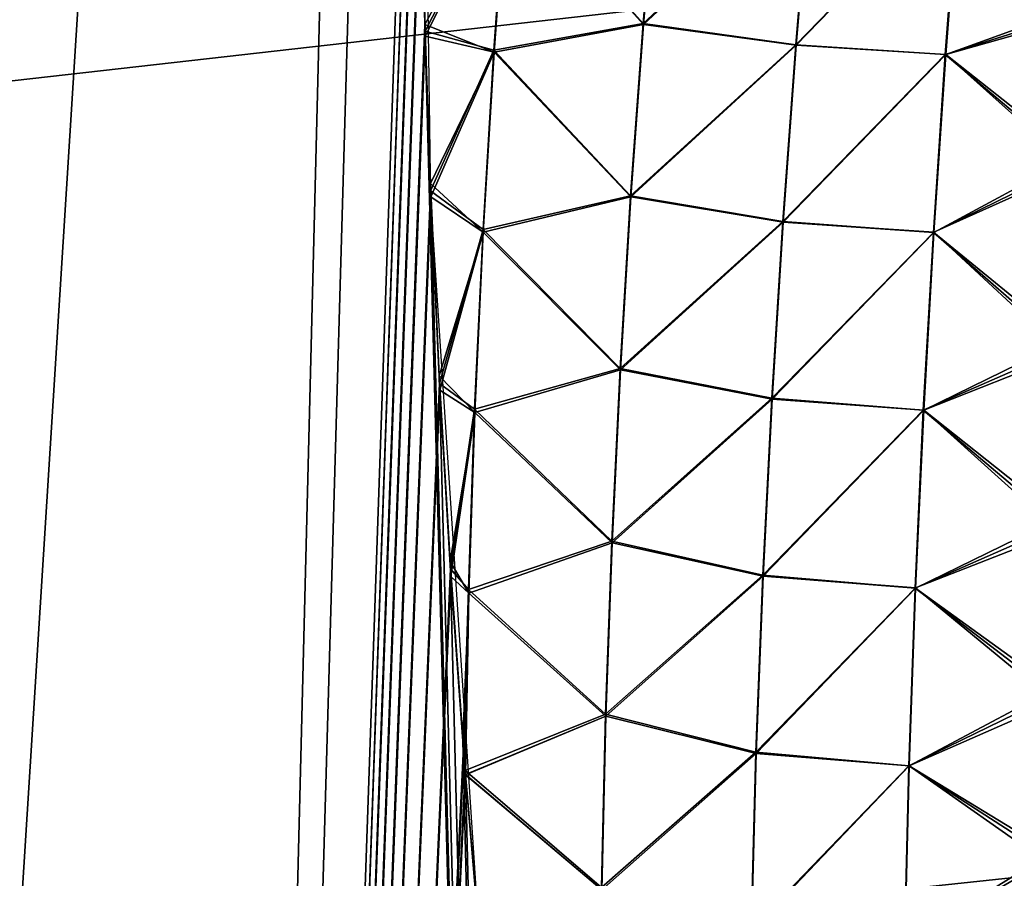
# Model space of a CAD drawing. Header units: millimetres. Extents: x -30.5 to 30.5, y -15 to 54.
# Tile 290 of 616: x 7.161 to 7.505, y -2.022 to -1.722. Entities that reach past the tile are written whole.
import ezdxf

# ---------------------------------------------------------------- set-up
doc = ezdxf.new("R2010")
doc.units = ezdxf.units.MM
doc.header["$LTSCALE"] = 65.185185
for name, color, linetype in [('142', 7, 'CONTINUOUS'), ('144', 7, 'CONTINUOUS'), ('156', 7, 'CONTINUOUS'), ('19', 7, 'CONTINUOUS'), ('20', 7, 'CONTINUOUS'), ('200', 7, 'CONTINUOUS'), ('201', 7, 'CONTINUOUS'), ('23', 7, 'CONTINUOUS'), ('24', 7, 'CONTINUOUS'), ('4', 7, 'CONTINUOUS'), ('6', 7, 'CONTINUOUS')]:
    doc.layers.add(name, color=color, linetype=linetype)

msp = doc.modelspace()

# ---------------------------------------------------------------- linework, layer by layer
at = {"layer": '142', "color": 7, "linetype": 'CONTINUOUS'}
for points in [[(7.3839, -1.66393, 22.31962), (7.37887, -1.72405, 22.32222), (7.33128, -1.67106, 22.30571), (7.3839, -1.66393, 22.31962)], [(7.3839, -1.66393, 22.31962), (7.43736, -1.66959, 22.31961), (7.37887, -1.72405, 22.32222), (7.3839, -1.66393, 22.31962)], [(7.30264, -1.72809, 22.29308), (7.30124, -1.67001, 22.28976), (7.33128, -1.67106, 22.30571), (7.30264, -1.72809, 22.29308)], [(7.43736, -1.66959, 22.31961), (7.43218, -1.73127, 22.3242), (7.37887, -1.72405, 22.32222), (7.43736, -1.66959, 22.31961)], [(7.43736, -1.66959, 22.31961), (7.48914, -1.6724, 22.30518), (7.43218, -1.73127, 22.3242), (7.43736, -1.66959, 22.31961)], [(7.30264, -1.72809, 22.29308), (7.33128, -1.67106, 22.30571), (7.32671, -1.73373, 22.30664), (7.30264, -1.72809, 22.29308)], [(7.33128, -1.67106, 22.30571), (7.37887, -1.72405, 22.32222), (7.32671, -1.73373, 22.30664), (7.33128, -1.67106, 22.30571)], [(7.48914, -1.6724, 22.30518), (7.48438, -1.7345, 22.31171), (7.43218, -1.73127, 22.3242), (7.48914, -1.6724, 22.30518)], [(7.5322, -1.72097, 22.28361), (7.48438, -1.7345, 22.31171), (7.48914, -1.6724, 22.30518), (7.5322, -1.72097, 22.28361)], [(7.5322, -1.72097, 22.28361), (7.52923, -1.77459, 22.29094), (7.48438, -1.7345, 22.31171), (7.5322, -1.72097, 22.28361)], [(7.37887, -1.72405, 22.32222), (7.3745, -1.78427, 22.32505), (7.32671, -1.73373, 22.30664), (7.37887, -1.72405, 22.32222)], [(7.37887, -1.72405, 22.32222), (7.43218, -1.73127, 22.3242), (7.3745, -1.78427, 22.32505), (7.37887, -1.72405, 22.32222)], [(7.30463, -1.78418, 22.2967), (7.30264, -1.72809, 22.29308), (7.32671, -1.73373, 22.30664), (7.30463, -1.78418, 22.2967)], [(7.43218, -1.73127, 22.3242), (7.42765, -1.79301, 22.32905), (7.3745, -1.78427, 22.32505), (7.43218, -1.73127, 22.3242)], [(7.43218, -1.73127, 22.3242), (7.48438, -1.7345, 22.31171), (7.42765, -1.79301, 22.32905), (7.43218, -1.73127, 22.3242)], [(7.30463, -1.78418, 22.2967), (7.32671, -1.73373, 22.30664), (7.32294, -1.79654, 22.30781), (7.30463, -1.78418, 22.2967)], [(7.32671, -1.73373, 22.30664), (7.3745, -1.78427, 22.32505), (7.32294, -1.79654, 22.30781), (7.32671, -1.73373, 22.30664)], [(7.48438, -1.7345, 22.31171), (7.48022, -1.79661, 22.31853), (7.42765, -1.79301, 22.32905), (7.48438, -1.7345, 22.31171)], [(7.52923, -1.77459, 22.29094), (7.48022, -1.79661, 22.31853), (7.48438, -1.7345, 22.31171), (7.52923, -1.77459, 22.29094)], [(7.52923, -1.77459, 22.29094), (7.52621, -1.83916, 22.30013), (7.48022, -1.79661, 22.31853), (7.52923, -1.77459, 22.29094)], [(7.30782, -1.85176, 22.30157), (7.30463, -1.78418, 22.2967), (7.32294, -1.79654, 22.30781), (7.30782, -1.85176, 22.30157)], [(7.3745, -1.78427, 22.32505), (7.37083, -1.84461, 22.3281), (7.32294, -1.79654, 22.30781), (7.3745, -1.78427, 22.32505)], [(7.3745, -1.78427, 22.32505), (7.42765, -1.79301, 22.32905), (7.37083, -1.84461, 22.3281), (7.3745, -1.78427, 22.32505)], [(7.42765, -1.79301, 22.32905), (7.42379, -1.85482, 22.33417), (7.37083, -1.84461, 22.3281), (7.42765, -1.79301, 22.32905)], [(7.42765, -1.79301, 22.32905), (7.48022, -1.79661, 22.31853), (7.42379, -1.85482, 22.33417), (7.42765, -1.79301, 22.32905)], [(7.30782, -1.85176, 22.30157), (7.32294, -1.79654, 22.30781), (7.32, -1.85951, 22.30925), (7.30782, -1.85176, 22.30157)], [(7.32294, -1.79654, 22.30781), (7.37083, -1.84461, 22.3281), (7.32, -1.85951, 22.30925), (7.32294, -1.79654, 22.30781)], [(7.48022, -1.79661, 22.31853), (7.47669, -1.85872, 22.32567), (7.42379, -1.85482, 22.33417), (7.48022, -1.79661, 22.31853)], [(7.52621, -1.83916, 22.30013), (7.47669, -1.85872, 22.32567), (7.48022, -1.79661, 22.31853), (7.52621, -1.83916, 22.30013)], [(7.52621, -1.83916, 22.30013), (7.5239, -1.90125, 22.30936), (7.47669, -1.85872, 22.32567), (7.52621, -1.83916, 22.30013)], [(7.37083, -1.84461, 22.3281), (7.36789, -1.90504, 22.33141), (7.32, -1.85951, 22.30925), (7.37083, -1.84461, 22.3281)], [(7.37083, -1.84461, 22.3281), (7.42379, -1.85482, 22.33417), (7.36789, -1.90504, 22.33141), (7.37083, -1.84461, 22.3281)], [(7.31165, -1.91676, 22.30678), (7.30782, -1.85176, 22.30157), (7.32, -1.85951, 22.30925), (7.31165, -1.91676, 22.30678)], [(7.42379, -1.85482, 22.33417), (7.42063, -1.91667, 22.33956), (7.36789, -1.90504, 22.33141), (7.42379, -1.85482, 22.33417)], [(7.42379, -1.85482, 22.33417), (7.47669, -1.85872, 22.32567), (7.42063, -1.91667, 22.33956), (7.42379, -1.85482, 22.33417)], [(7.31165, -1.91676, 22.30678), (7.32, -1.85951, 22.30925), (7.31791, -1.92262, 22.31097), (7.31165, -1.91676, 22.30678)], [(7.32, -1.85951, 22.30925), (7.36789, -1.90504, 22.33141), (7.31791, -1.92262, 22.31097), (7.32, -1.85951, 22.30925)], [(7.47669, -1.85872, 22.32567), (7.4738, -1.92082, 22.33312), (7.42063, -1.91667, 22.33956), (7.47669, -1.85872, 22.32567)], [(7.5239, -1.90125, 22.30936), (7.4738, -1.92082, 22.33312), (7.47669, -1.85872, 22.32567), (7.5239, -1.90125, 22.30936)], [(7.5239, -1.90125, 22.30936), (7.52227, -1.96074, 22.31858), (7.4738, -1.92082, 22.33312), (7.5239, -1.90125, 22.30936)], [(7.36789, -1.90504, 22.33141), (7.36571, -1.96558, 22.335), (7.31791, -1.92262, 22.31097), (7.36789, -1.90504, 22.33141)], [(7.36789, -1.90504, 22.33141), (7.42063, -1.91667, 22.33956), (7.36571, -1.96558, 22.335), (7.36789, -1.90504, 22.33141)], [(7.31619, -1.97905, 22.31234), (7.31165, -1.91676, 22.30678), (7.31791, -1.92262, 22.31097), (7.31619, -1.97905, 22.31234)], [(7.42063, -1.91667, 22.33956), (7.41822, -1.97858, 22.34527), (7.36571, -1.96558, 22.335), (7.42063, -1.91667, 22.33956)], [(7.42063, -1.91667, 22.33956), (7.4738, -1.92082, 22.33312), (7.41822, -1.97858, 22.34527), (7.42063, -1.91667, 22.33956)], [(7.4738, -1.92082, 22.33312), (7.47161, -1.98289, 22.34093), (7.41822, -1.97858, 22.34527), (7.4738, -1.92082, 22.33312)], [(7.52227, -1.96074, 22.31858), (7.47161, -1.98289, 22.34093), (7.4738, -1.92082, 22.33312), (7.52227, -1.96074, 22.31858)], [(7.31675, -1.98601, 22.313), (7.31619, -1.97905, 22.31234), (7.31791, -1.92262, 22.31097), (7.31675, -1.98601, 22.313)], [(7.36571, -1.96558, 22.335), (7.31675, -1.98601, 22.313), (7.31791, -1.92262, 22.31097), (7.36571, -1.96558, 22.335)], [(7.52227, -1.96074, 22.31858), (7.52127, -2.01786, 22.32782), (7.47161, -1.98289, 22.34093), (7.52227, -1.96074, 22.31858)], [(7.31675, -1.98601, 22.313), (7.36571, -1.96558, 22.335), (7.36433, -2.02621, 22.33887), (7.31675, -1.98601, 22.313)], [(7.36571, -1.96558, 22.335), (7.41822, -1.97858, 22.34527), (7.36433, -2.02621, 22.33887), (7.36571, -1.96558, 22.335)], [(7.41822, -1.97858, 22.34527), (7.41659, -2.04053, 22.3513), (7.36433, -2.02621, 22.33887), (7.41822, -1.97858, 22.34527)], [(7.41822, -1.97858, 22.34527), (7.47161, -1.98289, 22.34093), (7.41659, -2.04053, 22.3513), (7.41822, -1.97858, 22.34527)], [(7.47161, -1.98289, 22.34093), (7.47013, -2.04492, 22.3491), (7.41659, -2.04053, 22.3513), (7.47161, -1.98289, 22.34093)], [(7.52127, -2.01786, 22.32782), (7.47013, -2.04492, 22.3491), (7.47161, -1.98289, 22.34093), (7.52127, -2.01786, 22.32782)], [(7.32131, -2.03888, 22.31822), (7.31675, -1.98601, 22.313), (7.36433, -2.02621, 22.33887), (7.32131, -2.03888, 22.31822)], [(7.52127, -2.01786, 22.32782), (7.52085, -2.0728, 22.33708), (7.47013, -2.04492, 22.3491), (7.52127, -2.01786, 22.32782)]]:
    msp.add_3dface(points, dxfattribs=at)
at = {"layer": '144', "color": 7, "linetype": 'CONTINUOUS'}
for points in [[(7.30115, -1.6668, 27.11043), (7.30253, -1.72406, 27.10716), (7.33128, -1.67106, 27.09429), (7.30115, -1.6668, 27.11043)], [(7.3839, -1.66392, 27.08038), (7.33128, -1.67106, 27.09429), (7.37887, -1.72404, 27.07778), (7.3839, -1.66392, 27.08038)], [(7.3839, -1.66392, 27.08038), (7.37887, -1.72404, 27.07778), (7.43736, -1.66959, 27.08039), (7.3839, -1.66392, 27.08038)], [(7.43736, -1.66959, 27.08039), (7.37887, -1.72404, 27.07778), (7.43218, -1.73127, 27.0758), (7.43736, -1.66959, 27.08039)], [(7.43736, -1.66959, 27.08039), (7.43218, -1.73127, 27.0758), (7.48914, -1.6724, 27.09482), (7.43736, -1.66959, 27.08039)], [(7.33128, -1.67106, 27.09429), (7.30253, -1.72406, 27.10716), (7.32671, -1.73372, 27.09336), (7.33128, -1.67106, 27.09429)], [(7.33128, -1.67106, 27.09429), (7.32671, -1.73372, 27.09336), (7.37887, -1.72404, 27.07778), (7.33128, -1.67106, 27.09429)], [(7.48914, -1.6724, 27.09482), (7.43218, -1.73127, 27.0758), (7.48438, -1.73451, 27.08829), (7.48914, -1.6724, 27.09482)], [(7.53243, -1.71712, 27.11691), (7.48914, -1.6724, 27.09482), (7.48438, -1.73451, 27.08829), (7.53243, -1.71712, 27.11691)], [(7.52946, -1.77016, 27.10967), (7.53243, -1.71712, 27.11691), (7.48438, -1.73451, 27.08829), (7.52946, -1.77016, 27.10967)], [(7.30253, -1.72406, 27.10716), (7.30446, -1.77955, 27.10361), (7.32671, -1.73372, 27.09336), (7.30253, -1.72406, 27.10716)], [(7.37887, -1.72404, 27.07778), (7.32671, -1.73372, 27.09336), (7.3745, -1.78427, 27.07495), (7.37887, -1.72404, 27.07778)], [(7.37887, -1.72404, 27.07778), (7.3745, -1.78427, 27.07495), (7.43218, -1.73127, 27.0758), (7.37887, -1.72404, 27.07778)], [(7.43218, -1.73127, 27.0758), (7.3745, -1.78427, 27.07495), (7.42765, -1.79302, 27.07095), (7.43218, -1.73127, 27.0758)], [(7.43218, -1.73127, 27.0758), (7.42765, -1.79302, 27.07095), (7.48438, -1.73451, 27.08829), (7.43218, -1.73127, 27.0758)], [(7.32671, -1.73372, 27.09336), (7.30446, -1.77955, 27.10361), (7.32294, -1.79654, 27.09219), (7.32671, -1.73372, 27.09336)], [(7.32671, -1.73372, 27.09336), (7.32294, -1.79654, 27.09219), (7.3745, -1.78427, 27.07495), (7.32671, -1.73372, 27.09336)], [(7.48438, -1.73451, 27.08829), (7.42765, -1.79302, 27.07095), (7.48022, -1.79662, 27.08147), (7.48438, -1.73451, 27.08829)], [(7.52946, -1.77016, 27.10967), (7.48438, -1.73451, 27.08829), (7.48022, -1.79662, 27.08147), (7.52946, -1.77016, 27.10967)], [(7.52641, -1.83435, 27.10057), (7.52946, -1.77016, 27.10967), (7.48022, -1.79662, 27.08147), (7.52641, -1.83435, 27.10057)], [(7.30446, -1.77955, 27.10361), (7.30754, -1.84673, 27.09882), (7.32294, -1.79654, 27.09219), (7.30446, -1.77955, 27.10361)], [(7.3745, -1.78427, 27.07495), (7.32294, -1.79654, 27.09219), (7.37083, -1.8446, 27.0719), (7.3745, -1.78427, 27.07495)], [(7.3745, -1.78427, 27.07495), (7.37083, -1.8446, 27.0719), (7.42765, -1.79302, 27.07095), (7.3745, -1.78427, 27.07495)], [(7.42765, -1.79302, 27.07095), (7.37083, -1.8446, 27.0719), (7.42379, -1.85483, 27.06583), (7.42765, -1.79302, 27.07095)], [(7.42765, -1.79302, 27.07095), (7.42379, -1.85483, 27.06583), (7.48022, -1.79662, 27.08147), (7.42765, -1.79302, 27.07095)], [(7.32294, -1.79654, 27.09219), (7.30754, -1.84673, 27.09882), (7.32, -1.8595, 27.09075), (7.32294, -1.79654, 27.09219)], [(7.32294, -1.79654, 27.09219), (7.32, -1.8595, 27.09075), (7.37083, -1.8446, 27.0719), (7.32294, -1.79654, 27.09219)], [(7.48022, -1.79662, 27.08147), (7.42379, -1.85483, 27.06583), (7.47668, -1.85873, 27.07433), (7.48022, -1.79662, 27.08147)], [(7.52641, -1.83435, 27.10057), (7.48022, -1.79662, 27.08147), (7.47668, -1.85873, 27.07433), (7.52641, -1.83435, 27.10057)], [(7.52407, -1.89634, 27.09139), (7.52641, -1.83435, 27.10057), (7.47668, -1.85873, 27.07433), (7.52407, -1.89634, 27.09139)], [(7.37083, -1.8446, 27.0719), (7.32, -1.8595, 27.09075), (7.36789, -1.90504, 27.06859), (7.37083, -1.8446, 27.0719)], [(7.37083, -1.8446, 27.0719), (7.36789, -1.90504, 27.06859), (7.42379, -1.85483, 27.06583), (7.37083, -1.8446, 27.0719)], [(7.30754, -1.84673, 27.09882), (7.31133, -1.91161, 27.09365), (7.32, -1.8595, 27.09075), (7.30754, -1.84673, 27.09882)], [(7.42379, -1.85483, 27.06583), (7.36789, -1.90504, 27.06859), (7.42063, -1.91669, 27.06044), (7.42379, -1.85483, 27.06583)], [(7.42379, -1.85483, 27.06583), (7.42063, -1.91669, 27.06044), (7.47668, -1.85873, 27.07433), (7.42379, -1.85483, 27.06583)], [(7.32, -1.8595, 27.09075), (7.31133, -1.91161, 27.09365), (7.31791, -1.92262, 27.08903), (7.32, -1.8595, 27.09075)], [(7.32, -1.8595, 27.09075), (7.31791, -1.92262, 27.08903), (7.36789, -1.90504, 27.06859), (7.32, -1.8595, 27.09075)], [(7.47668, -1.85873, 27.07433), (7.42063, -1.91669, 27.06044), (7.4738, -1.92083, 27.06688), (7.47668, -1.85873, 27.07433)], [(7.52407, -1.89634, 27.09139), (7.47668, -1.85873, 27.07433), (7.4738, -1.92083, 27.06688), (7.52407, -1.89634, 27.09139)], [(7.52238, -1.95598, 27.08217), (7.52407, -1.89634, 27.09139), (7.4738, -1.92083, 27.06688), (7.52238, -1.95598, 27.08217)], [(7.36789, -1.90504, 27.06859), (7.31791, -1.92262, 27.08903), (7.36571, -1.96557, 27.065), (7.36789, -1.90504, 27.06859)], [(7.36789, -1.90504, 27.06859), (7.36571, -1.96557, 27.065), (7.42063, -1.91669, 27.06044), (7.36789, -1.90504, 27.06859)], [(7.31133, -1.91161, 27.09365), (7.31581, -1.97407, 27.08811), (7.31791, -1.92262, 27.08903), (7.31133, -1.91161, 27.09365)], [(7.42063, -1.91669, 27.06044), (7.36571, -1.96557, 27.065), (7.41822, -1.97859, 27.05473), (7.42063, -1.91669, 27.06044)], [(7.42063, -1.91669, 27.06044), (7.41822, -1.97859, 27.05473), (7.4738, -1.92083, 27.06688), (7.42063, -1.91669, 27.06044)], [(7.4738, -1.92083, 27.06688), (7.41822, -1.97859, 27.05473), (7.47161, -1.9829, 27.05907), (7.4738, -1.92083, 27.06688)], [(7.52238, -1.95598, 27.08217), (7.4738, -1.92083, 27.06688), (7.47161, -1.9829, 27.05907), (7.52238, -1.95598, 27.08217)], [(7.31581, -1.97407, 27.08811), (7.31676, -1.98609, 27.08699), (7.31791, -1.92262, 27.08903), (7.31581, -1.97407, 27.08811)], [(7.31791, -1.92262, 27.08903), (7.31676, -1.98609, 27.08699), (7.36571, -1.96557, 27.065), (7.31791, -1.92262, 27.08903)], [(7.52133, -2.01318, 27.07295), (7.52238, -1.95598, 27.08217), (7.47161, -1.9829, 27.05907), (7.52133, -2.01318, 27.07295)], [(7.36571, -1.96557, 27.065), (7.31676, -1.98609, 27.08699), (7.36433, -2.02621, 27.06113), (7.36571, -1.96557, 27.065)], [(7.36571, -1.96557, 27.065), (7.36433, -2.02621, 27.06113), (7.41822, -1.97859, 27.05473), (7.36571, -1.96557, 27.065)], [(7.41822, -1.97859, 27.05473), (7.36433, -2.02621, 27.06113), (7.41658, -2.04054, 27.0487), (7.41822, -1.97859, 27.05473)], [(7.41822, -1.97859, 27.05473), (7.41658, -2.04054, 27.0487), (7.47161, -1.9829, 27.05907), (7.41822, -1.97859, 27.05473)], [(7.47161, -1.9829, 27.05907), (7.41658, -2.04054, 27.0487), (7.47013, -2.04493, 27.0509), (7.47161, -1.9829, 27.05907)], [(7.52133, -2.01318, 27.07295), (7.47161, -1.9829, 27.05907), (7.47013, -2.04493, 27.0509), (7.52133, -2.01318, 27.07295)], [(7.31676, -1.98609, 27.08699), (7.32084, -2.03398, 27.0823), (7.36433, -2.02621, 27.06113), (7.31676, -1.98609, 27.08699)], [(7.52087, -2.06795, 27.06375), (7.52133, -2.01318, 27.07295), (7.47013, -2.04493, 27.0509), (7.52087, -2.06795, 27.06375)]]:
    msp.add_3dface(points, dxfattribs=at)
at = {"layer": '156', "color": 7, "linetype": 'CONTINUOUS'}
for points in [[(7.38376, -1.66368, -10.18041), (7.37873, -1.72372, -10.17782), (7.33117, -1.67052, -10.19436), (7.38376, -1.66368, -10.18041)], [(7.38376, -1.66368, -10.18041), (7.43722, -1.66944, -10.18038), (7.37873, -1.72372, -10.17782), (7.38376, -1.66368, -10.18041)], [(7.3026, -1.72639, -10.20702), (7.30119, -1.66876, -10.21032), (7.33117, -1.67052, -10.19436), (7.3026, -1.72639, -10.20702)], [(7.43722, -1.66944, -10.18038), (7.43204, -1.73107, -10.17579), (7.37873, -1.72372, -10.17782), (7.43722, -1.66944, -10.18038)], [(7.43722, -1.66944, -10.18038), (7.48899, -1.6724, -10.19476), (7.43204, -1.73107, -10.17579), (7.43722, -1.66944, -10.18038)], [(7.3026, -1.72639, -10.20702), (7.33117, -1.67052, -10.19436), (7.32662, -1.733, -10.19344), (7.3026, -1.72639, -10.20702)], [(7.33117, -1.67052, -10.19436), (7.37873, -1.72372, -10.17782), (7.32662, -1.733, -10.19344), (7.33117, -1.67052, -10.19436)], [(7.48899, -1.6724, -10.19476), (7.48423, -1.73451, -10.18823), (7.43204, -1.73107, -10.17579), (7.48899, -1.6724, -10.19476)], [(7.48899, -1.6724, -10.19476), (7.5323, -1.71935, -10.21661), (7.48423, -1.73451, -10.18823), (7.48899, -1.6724, -10.19476)], [(7.5323, -1.71935, -10.21661), (7.52933, -1.7726, -10.20934), (7.48423, -1.73451, -10.18823), (7.5323, -1.71935, -10.21661)], [(7.37873, -1.72372, -10.17782), (7.37437, -1.78386, -10.17501), (7.32662, -1.733, -10.19344), (7.37873, -1.72372, -10.17782)], [(7.37873, -1.72372, -10.17782), (7.43204, -1.73107, -10.17579), (7.37437, -1.78386, -10.17501), (7.37873, -1.72372, -10.17782)], [(7.30456, -1.78211, -10.20344), (7.3026, -1.72639, -10.20702), (7.32662, -1.733, -10.19344), (7.30456, -1.78211, -10.20344)], [(7.43204, -1.73107, -10.17579), (7.4275, -1.79277, -10.17096), (7.37437, -1.78386, -10.17501), (7.43204, -1.73107, -10.17579)], [(7.43204, -1.73107, -10.17579), (7.48423, -1.73451, -10.18823), (7.4275, -1.79277, -10.17096), (7.43204, -1.73107, -10.17579)], [(7.30456, -1.78211, -10.20344), (7.32662, -1.733, -10.19344), (7.32285, -1.79563, -10.19228), (7.30456, -1.78211, -10.20344)], [(7.32662, -1.733, -10.19344), (7.37437, -1.78386, -10.17501), (7.32285, -1.79563, -10.19228), (7.32662, -1.733, -10.19344)], [(7.48423, -1.73451, -10.18823), (7.48007, -1.79662, -10.18141), (7.4275, -1.79277, -10.17096), (7.48423, -1.73451, -10.18823)], [(7.48423, -1.73451, -10.18823), (7.52933, -1.7726, -10.20934), (7.48007, -1.79662, -10.18141), (7.48423, -1.73451, -10.18823)], [(7.52933, -1.7726, -10.20934), (7.5263, -1.8369, -10.2002), (7.48007, -1.79662, -10.18141), (7.52933, -1.7726, -10.20934)], [(7.30768, -1.84939, -10.19862), (7.30456, -1.78211, -10.20344), (7.32285, -1.79563, -10.19228), (7.30768, -1.84939, -10.19862)], [(7.37437, -1.78386, -10.17501), (7.3707, -1.84412, -10.17196), (7.32285, -1.79563, -10.19228), (7.37437, -1.78386, -10.17501)], [(7.37437, -1.78386, -10.17501), (7.4275, -1.79277, -10.17096), (7.3707, -1.84412, -10.17196), (7.37437, -1.78386, -10.17501)], [(7.4275, -1.79277, -10.17096), (7.42364, -1.85453, -10.16585), (7.3707, -1.84412, -10.17196), (7.4275, -1.79277, -10.17096)], [(7.4275, -1.79277, -10.17096), (7.48007, -1.79662, -10.18141), (7.42364, -1.85453, -10.16585), (7.4275, -1.79277, -10.17096)], [(7.30768, -1.84939, -10.19862), (7.32285, -1.79563, -10.19228), (7.3199, -1.85841, -10.19086), (7.30768, -1.84939, -10.19862)], [(7.32285, -1.79563, -10.19228), (7.3707, -1.84412, -10.17196), (7.3199, -1.85841, -10.19086), (7.32285, -1.79563, -10.19228)], [(7.48007, -1.79662, -10.18141), (7.47653, -1.85874, -10.17428), (7.42364, -1.85453, -10.16585), (7.48007, -1.79662, -10.18141)], [(7.48007, -1.79662, -10.18141), (7.5263, -1.8369, -10.2002), (7.47653, -1.85874, -10.17428), (7.48007, -1.79662, -10.18141)], [(7.5263, -1.8369, -10.2002), (7.52399, -1.89877, -10.19102), (7.47653, -1.85874, -10.17428), (7.5263, -1.8369, -10.2002)], [(7.3707, -1.84412, -10.17196), (7.36776, -1.90447, -10.16866), (7.3199, -1.85841, -10.19086), (7.3707, -1.84412, -10.17196)], [(7.3707, -1.84412, -10.17196), (7.42364, -1.85453, -10.16585), (7.36776, -1.90447, -10.16866), (7.3707, -1.84412, -10.17196)], [(7.3115, -1.91416, -10.19343), (7.30768, -1.84939, -10.19862), (7.3199, -1.85841, -10.19086), (7.3115, -1.91416, -10.19343)], [(7.42364, -1.85453, -10.16585), (7.42048, -1.91634, -10.16047), (7.36776, -1.90447, -10.16866), (7.42364, -1.85453, -10.16585)], [(7.42364, -1.85453, -10.16585), (7.47653, -1.85874, -10.17428), (7.42048, -1.91634, -10.16047), (7.42364, -1.85453, -10.16585)], [(7.3115, -1.91416, -10.19343), (7.3199, -1.85841, -10.19086), (7.31781, -1.92134, -10.18915), (7.3115, -1.91416, -10.19343)], [(7.3199, -1.85841, -10.19086), (7.36776, -1.90447, -10.16866), (7.31781, -1.92134, -10.18915), (7.3199, -1.85841, -10.19086)], [(7.47653, -1.85874, -10.17428), (7.47365, -1.92084, -10.16683), (7.42048, -1.91634, -10.16047), (7.47653, -1.85874, -10.17428)], [(7.47653, -1.85874, -10.17428), (7.52399, -1.89877, -10.19102), (7.47365, -1.92084, -10.16683), (7.47653, -1.85874, -10.17428)], [(7.52399, -1.89877, -10.19102), (7.52233, -1.95815, -10.18183), (7.47365, -1.92084, -10.16683), (7.52399, -1.89877, -10.19102)], [(7.36776, -1.90447, -10.16866), (7.36557, -1.96492, -10.16509), (7.31781, -1.92134, -10.18915), (7.36776, -1.90447, -10.16866)], [(7.36776, -1.90447, -10.16866), (7.42048, -1.91634, -10.16047), (7.36557, -1.96492, -10.16509), (7.36776, -1.90447, -10.16866)], [(7.31599, -1.97634, -10.1879), (7.3115, -1.91416, -10.19343), (7.31781, -1.92134, -10.18915), (7.31599, -1.97634, -10.1879)], [(7.42048, -1.91634, -10.16047), (7.41807, -1.9782, -10.15478), (7.36557, -1.96492, -10.16509), (7.42048, -1.91634, -10.16047)], [(7.42048, -1.91634, -10.16047), (7.47365, -1.92084, -10.16683), (7.41807, -1.9782, -10.15478), (7.42048, -1.91634, -10.16047)], [(7.31664, -1.98457, -10.18713), (7.31599, -1.97634, -10.1879), (7.31781, -1.92134, -10.18915), (7.31664, -1.98457, -10.18713)], [(7.36557, -1.96492, -10.16509), (7.31664, -1.98457, -10.18713), (7.31781, -1.92134, -10.18915), (7.36557, -1.96492, -10.16509)], [(7.47365, -1.92084, -10.16683), (7.47145, -1.98291, -10.15904), (7.41807, -1.9782, -10.15478), (7.47365, -1.92084, -10.16683)], [(7.47365, -1.92084, -10.16683), (7.52233, -1.95815, -10.18183), (7.47145, -1.98291, -10.15904), (7.47365, -1.92084, -10.16683)], [(7.52233, -1.95815, -10.18183), (7.5213, -2.01507, -10.17264), (7.47145, -1.98291, -10.15904), (7.52233, -1.95815, -10.18183)], [(7.31664, -1.98457, -10.18713), (7.36557, -1.96492, -10.16509), (7.36419, -2.02548, -10.16123), (7.31664, -1.98457, -10.18713)], [(7.36557, -1.96492, -10.16509), (7.41807, -1.9782, -10.15478), (7.36419, -2.02548, -10.16123), (7.36557, -1.96492, -10.16509)], [(7.41807, -1.9782, -10.15478), (7.41643, -2.0401, -10.14876), (7.36419, -2.02548, -10.16123), (7.41807, -1.9782, -10.15478)], [(7.41807, -1.9782, -10.15478), (7.47145, -1.98291, -10.15904), (7.41643, -2.0401, -10.14876), (7.41807, -1.9782, -10.15478)], [(7.47145, -1.98291, -10.15904), (7.46997, -2.04495, -10.15087), (7.41643, -2.0401, -10.14876), (7.47145, -1.98291, -10.15904)], [(7.47145, -1.98291, -10.15904), (7.5213, -2.01507, -10.17264), (7.46997, -2.04495, -10.15087), (7.47145, -1.98291, -10.15904)], [(7.32102, -2.03596, -10.1821), (7.31664, -1.98457, -10.18713), (7.36419, -2.02548, -10.16123), (7.32102, -2.03596, -10.1821)], [(7.5213, -2.01507, -10.17264), (7.52086, -2.0695, -10.16349), (7.46997, -2.04495, -10.15087), (7.5213, -2.01507, -10.17264)]]:
    msp.add_3dface(points, dxfattribs=at)
at = {"layer": '19', "color": 7, "linetype": 'CONTINUOUS'}
for points in [[(7.32193, 0.51745, -5.31236), (6.95704, 0.51745, -5.11627), (7.19599, -4.5003, -5.44036), (7.32193, 0.51745, -5.31236)], [(7.19599, -4.5003, -5.44036), (6.95704, 0.51745, -5.11627), (7.0064, -4.5003, -5.33419), (7.19599, -4.5003, -5.44036)], [(7.31121, -0.48041, -5.34682), (7.32193, 0.51745, -5.31236), (7.19599, -4.5003, -5.44036), (7.31121, -0.48041, -5.34682)], [(7.30039, -1.4843, -5.38151), (7.31121, -0.48041, -5.34682), (7.19599, -4.5003, -5.44036), (7.30039, -1.4843, -5.38151)], [(7.30467, -1.78503, -5.39675), (7.30039, -1.4843, -5.38151), (7.19599, -4.5003, -5.44036), (7.30467, -1.78503, -5.39675)], [(7.37667, -4.5003, -5.56109), (7.30467, -1.78503, -5.39675), (7.19599, -4.5003, -5.44036), (7.37667, -4.5003, -5.56109)], [(7.3214, -2.03983, -5.41832), (7.30467, -1.78503, -5.39675), (7.37667, -4.5003, -5.56109), (7.3214, -2.03983, -5.41832)]]:
    msp.add_3dface(points, dxfattribs=at)
at = {"layer": '20', "color": 7, "linetype": 'CONTINUOUS'}
for points in [[(7.32193, 0.51745, 27.18764), (6.95704, 0.51745, 27.38373), (7.19599, -4.5003, 27.05964), (7.32193, 0.51745, 27.18764)], [(7.19599, -4.5003, 27.05964), (6.95704, 0.51745, 27.38373), (7.0064, -4.5003, 27.16581), (7.19599, -4.5003, 27.05964)], [(7.31121, -0.48042, 27.15318), (7.32193, 0.51745, 27.18764), (7.19599, -4.5003, 27.05964), (7.31121, -0.48042, 27.15318)], [(7.30039, -1.4843, 27.11849), (7.31121, -0.48042, 27.15318), (7.19599, -4.5003, 27.05964), (7.30039, -1.4843, 27.11849)], [(7.30009, -1.54688, 27.11608), (7.30039, -1.4843, 27.11849), (7.19599, -4.5003, 27.05964), (7.30009, -1.54688, 27.11608)], [(7.30035, -1.60772, 27.1134), (7.30009, -1.54688, 27.11608), (7.19599, -4.5003, 27.05964), (7.30035, -1.60772, 27.1134)], [(7.30115, -1.6668, 27.11043), (7.30035, -1.60772, 27.1134), (7.19599, -4.5003, 27.05964), (7.30115, -1.6668, 27.11043)], [(7.30253, -1.72406, 27.10716), (7.30115, -1.6668, 27.11043), (7.19599, -4.5003, 27.05964), (7.30253, -1.72406, 27.10716)], [(7.37667, -4.5003, 26.93891), (7.30253, -1.72406, 27.10716), (7.19599, -4.5003, 27.05964), (7.37667, -4.5003, 26.93891)], [(7.30446, -1.77955, 27.10361), (7.30253, -1.72406, 27.10716), (7.37667, -4.5003, 26.93891), (7.30446, -1.77955, 27.10361)], [(7.30754, -1.84673, 27.09882), (7.30446, -1.77955, 27.10361), (7.37667, -4.5003, 26.93891), (7.30754, -1.84673, 27.09882)], [(7.31133, -1.91161, 27.09365), (7.30754, -1.84673, 27.09882), (7.37667, -4.5003, 26.93891), (7.31133, -1.91161, 27.09365)], [(7.31581, -1.97407, 27.08811), (7.31133, -1.91161, 27.09365), (7.37667, -4.5003, 26.93891), (7.31581, -1.97407, 27.08811)], [(7.31676, -1.98609, 27.08699), (7.31581, -1.97407, 27.08811), (7.37667, -4.5003, 26.93891), (7.31676, -1.98609, 27.08699)], [(7.32084, -2.03398, 27.0823), (7.31676, -1.98609, 27.08699), (7.37667, -4.5003, 26.93891), (7.32084, -2.03398, 27.0823)]]:
    msp.add_3dface(points, dxfattribs=at)
at = {"layer": '200', "linetype": 'CONTINUOUS'}
for points in [[(-15.4814, -0.39891, 55), (30.3236, -6, 55), (-15.45, 0, 55), (-15.4814, -0.39891, 55)], [(17.21202, -2.4252, 55), (16.84234, -2.27207, 55), (-15.45, 0, 55), (17.21202, -2.4252, 55)], [(16.84234, -2.27207, 55), (16.50116, -2.063, 55), (-15.45, 0, 55), (16.84234, -2.27207, 55)], [(16.50116, -2.063, 55), (16.19689, -1.80313, 55), (-15.45, 0, 55), (16.50116, -2.063, 55)], [(16.19689, -1.80313, 55), (15.93702, -1.49886, 55), (-15.45, 0, 55), (16.19689, -1.80313, 55)], [(30.3236, -6, 55), (17.21202, -2.4252, 55), (-15.45, 0, 55), (30.3236, -6, 55)], [(-15.57481, -0.788, 55), (30.3236, -6, 55), (-15.4814, -0.39891, 55), (-15.57481, -0.788, 55)], [(-15.72794, -1.15769, 55), (30.3236, -6, 55), (-15.57481, -0.788, 55), (-15.72794, -1.15769, 55)], [(-15.93702, -1.49886, 55), (30.3236, -6, 55), (-15.72794, -1.15769, 55), (-15.93702, -1.49886, 55)], [(-16.19689, -1.80313, 55), (30.3236, -6, 55), (-15.93702, -1.49886, 55), (-16.19689, -1.80313, 55)], [(-16.50116, -2.063, 55), (30.3236, -6, 55), (-16.19689, -1.80313, 55), (-16.50116, -2.063, 55)]]:
    msp.add_3dface(points, dxfattribs=at)
at = {"layer": '201', "linetype": 'CONTINUOUS'}
for points in [[(15.4814, -0.39891, -55), (-30.3236, -6, -55), (15.45, 0, -55), (15.4814, -0.39891, -55)], [(-30.3236, -6, -55), (-17.21202, -2.4252, -55), (15.45, 0, -55), (-30.3236, -6, -55)], [(-17.21202, -2.4252, -55), (-16.84234, -2.27207, -55), (15.45, 0, -55), (-17.21202, -2.4252, -55)], [(-16.84234, -2.27207, -55), (-16.50116, -2.063, -55), (15.45, 0, -55), (-16.84234, -2.27207, -55)], [(-16.50116, -2.063, -55), (-16.19689, -1.80313, -55), (15.45, 0, -55), (-16.50116, -2.063, -55)], [(-16.19689, -1.80313, -55), (-15.93702, -1.49886, -55), (15.45, 0, -55), (-16.19689, -1.80313, -55)], [(15.57481, -0.788, -55), (-30.3236, -6, -55), (15.4814, -0.39891, -55), (15.57481, -0.788, -55)], [(15.72794, -1.15769, -55), (-30.3236, -6, -55), (15.57481, -0.788, -55), (15.72794, -1.15769, -55)], [(15.93702, -1.49886, -55), (-30.3236, -6, -55), (15.72794, -1.15769, -55), (15.93702, -1.49886, -55)], [(16.19689, -1.80313, -55), (-30.3236, -6, -55), (15.93702, -1.49886, -55), (16.19689, -1.80313, -55)], [(16.50116, -2.063, -55), (-30.3236, -6, -55), (16.19689, -1.80313, -55), (16.50116, -2.063, -55)]]:
    msp.add_3dface(points, dxfattribs=at)
at = {"layer": '23', "color": 7, "linetype": 'CONTINUOUS'}
for points in [[(7.32193, 0.51745, 22.21236), (7.0064, -4.5003, 22.23419), (6.95704, 0.51745, 22.01628), (7.32193, 0.51745, 22.21236)], [(7.19599, -4.5003, 22.34036), (7.0064, -4.5003, 22.23419), (7.32193, 0.51745, 22.21236), (7.19599, -4.5003, 22.34036)], [(7.31121, -0.48041, 22.24682), (7.19599, -4.5003, 22.34036), (7.32193, 0.51745, 22.21236), (7.31121, -0.48041, 22.24682)], [(7.30039, -1.4843, 22.28151), (7.19599, -4.5003, 22.34036), (7.31121, -0.48041, 22.24682), (7.30039, -1.4843, 22.28151)], [(7.30012, -1.5481, 22.28398), (7.19599, -4.5003, 22.34036), (7.30039, -1.4843, 22.28151), (7.30012, -1.5481, 22.28398)], [(7.30041, -1.61001, 22.28673), (7.19599, -4.5003, 22.34036), (7.30012, -1.5481, 22.28398), (7.30041, -1.61001, 22.28673)], [(7.30124, -1.67001, 22.28976), (7.19599, -4.5003, 22.34036), (7.30041, -1.61001, 22.28673), (7.30124, -1.67001, 22.28976)], [(7.30264, -1.72809, 22.29308), (7.19599, -4.5003, 22.34036), (7.30124, -1.67001, 22.28976), (7.30264, -1.72809, 22.29308)], [(7.30463, -1.78418, 22.2967), (7.19599, -4.5003, 22.34036), (7.30264, -1.72809, 22.29308), (7.30463, -1.78418, 22.2967)], [(7.30782, -1.85176, 22.30157), (7.19599, -4.5003, 22.34036), (7.30463, -1.78418, 22.2967), (7.30782, -1.85176, 22.30157)], [(7.31165, -1.91676, 22.30678), (7.19599, -4.5003, 22.34036), (7.30782, -1.85176, 22.30157), (7.31165, -1.91676, 22.30678)], [(7.31619, -1.97905, 22.31234), (7.19599, -4.5003, 22.34036), (7.31165, -1.91676, 22.30678), (7.31619, -1.97905, 22.31234)], [(7.31675, -1.98601, 22.313), (7.19599, -4.5003, 22.34036), (7.31619, -1.97905, 22.31234), (7.31675, -1.98601, 22.313)], [(7.32131, -2.03888, 22.31822), (7.19599, -4.5003, 22.34036), (7.31675, -1.98601, 22.313), (7.32131, -2.03888, 22.31822)]]:
    msp.add_3dface(points, dxfattribs=at)
at = {"layer": '24', "color": 7, "linetype": 'CONTINUOUS'}
for points in [[(7.32193, 0.51745, -10.28764), (7.0064, -4.5003, -10.26581), (6.95704, 0.51745, -10.48372), (7.32193, 0.51745, -10.28764)], [(7.19599, -4.5003, -10.15964), (7.0064, -4.5003, -10.26581), (7.32193, 0.51745, -10.28764), (7.19599, -4.5003, -10.15964)], [(7.31121, -0.48042, -10.25318), (7.19599, -4.5003, -10.15964), (7.32193, 0.51745, -10.28764), (7.31121, -0.48042, -10.25318)], [(7.30039, -1.4843, -10.21849), (7.19599, -4.5003, -10.15964), (7.31121, -0.48042, -10.25318), (7.30039, -1.4843, -10.21849)], [(7.3001, -1.54768, -10.21605), (7.19599, -4.5003, -10.15964), (7.30039, -1.4843, -10.21849), (7.3001, -1.54768, -10.21605)], [(7.30037, -1.60916, -10.21333), (7.19599, -4.5003, -10.15964), (7.3001, -1.54768, -10.21605), (7.30037, -1.60916, -10.21333)], [(7.30119, -1.66876, -10.21032), (7.19599, -4.5003, -10.15964), (7.30037, -1.60916, -10.21333), (7.30119, -1.66876, -10.21032)], [(7.3026, -1.72639, -10.20702), (7.19599, -4.5003, -10.15964), (7.30119, -1.66876, -10.21032), (7.3026, -1.72639, -10.20702)], [(7.30456, -1.78211, -10.20344), (7.19599, -4.5003, -10.15964), (7.3026, -1.72639, -10.20702), (7.30456, -1.78211, -10.20344)], [(7.30768, -1.84939, -10.19862), (7.19599, -4.5003, -10.15964), (7.30456, -1.78211, -10.20344), (7.30768, -1.84939, -10.19862)], [(7.3115, -1.91416, -10.19343), (7.19599, -4.5003, -10.15964), (7.30768, -1.84939, -10.19862), (7.3115, -1.91416, -10.19343)], [(7.31599, -1.97634, -10.1879), (7.19599, -4.5003, -10.15964), (7.3115, -1.91416, -10.19343), (7.31599, -1.97634, -10.1879)], [(7.31664, -1.98457, -10.18713), (7.19599, -4.5003, -10.15964), (7.31599, -1.97634, -10.1879), (7.31664, -1.98457, -10.18713)], [(7.32102, -2.03596, -10.1821), (7.19599, -4.5003, -10.15964), (7.31664, -1.98457, -10.18713), (7.32102, -2.03596, -10.1821)]]:
    msp.add_3dface(points, dxfattribs=at)
at = {"layer": '4', "color": 7, "linetype": 'CONTINUOUS'}
for points in [[(0.46975, -7.24139, 45.08065), (0.58181, -7.17298, 45.08005), (20.05, 1.70262, 45.0026), (0.46975, -7.24139, 45.08065)], [(20.05, -14.50436, 45.14403), (0.46975, -7.24139, 45.08065), (20.05, 1.70262, 45.0026), (20.05, -14.50436, 45.14403)], [(20.05, 1.70262, 45.0026), (0.58181, -7.17298, 45.08005), (5.20941, -3.11751, 45.04466), (20.05, 1.70262, 45.0026)], [(5.29832, -3.03812, 45.04397), (20.05, 1.70262, 45.0026), (5.20941, -3.11751, 45.04466), (5.29832, -3.03812, 45.04397)], [(5.3638, -2.95411, 45.04323), (20.05, 1.70262, 45.0026), (5.29832, -3.03812, 45.04397), (5.3638, -2.95411, 45.04323)], [(5.40781, -2.86929, 45.04249), (20.05, 1.70262, 45.0026), (5.3638, -2.95411, 45.04323), (5.40781, -2.86929, 45.04249)], [(5.43304, -2.78649, 45.04177), (20.05, 1.70262, 45.0026), (5.40781, -2.86929, 45.04249), (5.43304, -2.78649, 45.04177)], [(5.44233, -2.70785, 45.04108), (20.05, 1.70262, 45.0026), (5.43304, -2.78649, 45.04177), (5.44233, -2.70785, 45.04108)], [(5.50992, -0.49958, 45.02181), (20.05, 1.70262, 45.0026), (5.44233, -2.70785, 45.04108), (5.50992, -0.49958, 45.02181)]]:
    msp.add_3dface(points, dxfattribs=at)
at = {"layer": '6', "color": 7, "linetype": 'CONTINUOUS'}
for points in [[(5.57671, 1.70262, -45.0026), (5.50992, -0.49958, -45.02181), (20.05, -14.50436, -45.14403), (5.57671, 1.70262, -45.0026)], [(20.05, 1.70262, -45.0026), (5.57671, 1.70262, -45.0026), (20.05, -14.50436, -45.14403), (20.05, 1.70262, -45.0026)], [(5.50992, -0.49958, -45.02181), (5.44233, -2.70785, -45.04108), (20.05, -14.50436, -45.14403), (5.50992, -0.49958, -45.02181)]]:
    msp.add_3dface(points, dxfattribs=at)

doc.saveas('drawing.dxf')
